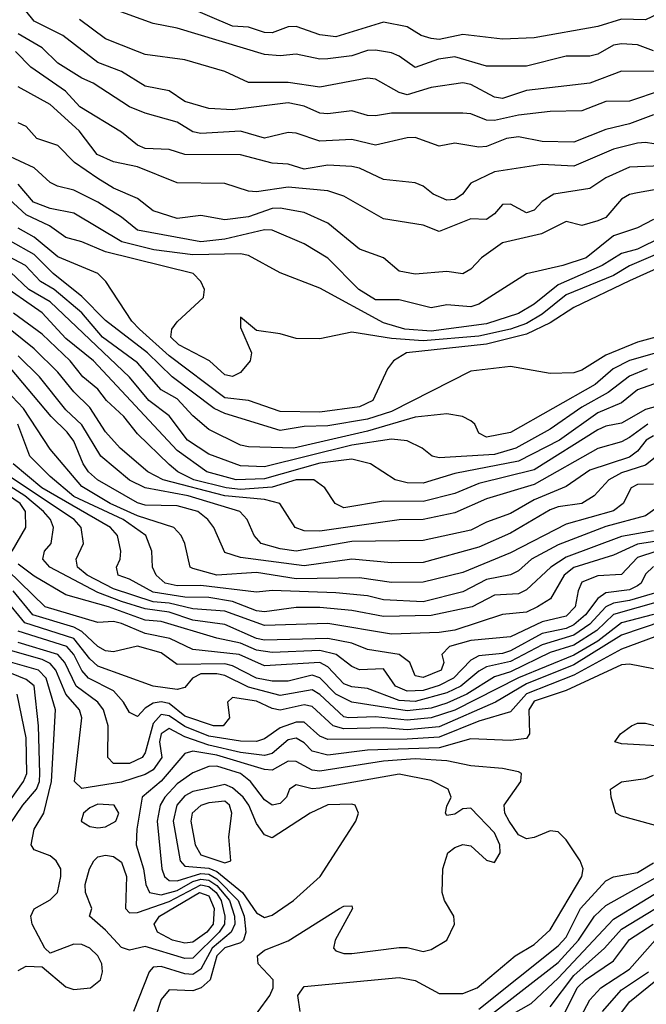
# Model space of a CAD drawing. Header units: metres. Extents: x -51132 to -49532, y -231222 to -229437.
# Tile 409 of 656: x -50358 to -50319, y -230477 to -230415. Entities that reach past the tile are written whole.
import ezdxf

# ---------------------------------------------------------------- set-up
doc = ezdxf.new("R2010")
doc.units = ezdxf.units.M
for name, color, linetype in [('CONTOUR_HALF', 8, 'Continuous'), ('CONTOUR_INDEX', 1, 'Continuous'), ('CONTOUR_INTER', 3, 'Continuous')]:
    doc.layers.add(name, color=color, linetype=linetype)

msp = doc.modelspace()

# ---------------------------------------------------------------- linework, layer by layer
at = {"layer": 'CONTOUR_HALF'}
for points, elevation in [([(-50318.08, -230419.72), (-50320.08, -230420.398), (-50321.58, -230420.418), (-50323.08, -230420.996), (-50325.08, -230421.057), (-50327.08, -230421.282), (-50328.58, -230421.606), (-50329.08, -230421.589), (-50330.08, -230421.189), (-50330.58, -230421.162), (-50335.08, -230421.151), (-50336.08, -230421.313), (-50336.58, -230421.291), (-50337.58, -230420.999), (-50339.08, -230421.199), (-50339.58, -230421.149), (-50340.58, -230420.712), (-50341.58, -230420.502), (-50345.08, -230420.936), (-50346.58, -230420.869), (-50348.08, -230420.412), (-50349.08, -230419.754), (-50350.58, -230419.449), (-50352.08, -230418.536), (-50353.58, -230417.953), (-50355.782, -230416.259), (-50357.58, -230415.358), (-50359.08, -230413.489)], 43.5), ([(-50318.58, -230417.219), (-50319.58, -230416.848), (-50320.58, -230416.776), (-50321.08, -230416.86), (-50322.08, -230417.43), (-50322.58, -230417.559), (-50324.08, -230417.555), (-50326.58, -230418.185), (-50329.08, -230418.193), (-50331.08, -230417.612), (-50332.109, -230417.759), (-50333.58, -230418.286), (-50334.58, -230417.568), (-50335.08, -230417.357), (-50336.08, -230417.188), (-50336.58, -230417.21), (-50337.58, -230417.549), (-50339.08, -230417.731), (-50339.58, -230417.747), (-50341.08, -230417.439), (-50342.08, -230417.545), (-50343.08, -230417.452), (-50348.58, -230415.803), (-50350.08, -230415.5), (-50352.58, -230414.604)], 44.5), ([(-50317.496, -230423.259), (-50319.08, -230422.999), (-50319.58, -230423.039), (-50321.08, -230423.421), (-50323.58, -230424.485), (-50325.58, -230424.395), (-50328.58, -230424.84), (-50330.08, -230425.57), (-50330.599, -230426.259), (-50331.08, -230426.597), (-50331.58, -230426.634), (-50332.442, -230426.259), (-50333.08, -230425.752), (-50333.58, -230425.533), (-50335.58, -230425.328), (-50337.08, -230424.618), (-50337.58, -230424.513), (-50339.08, -230424.435), (-50340.58, -230424.685), (-50341.58, -230424.372), (-50342.58, -230424.299), (-50344.58, -230423.777), (-50348.08, -230423.75), (-50349.08, -230423.453), (-50350.58, -230423.381), (-50351.08, -230423.168), (-50352.08, -230422.361), (-50354.704, -230420.759), (-50355.599, -230419.759), (-50357.789, -230418.259), (-50358.752, -230417.259)], 42.5), ([(-50317.58, -230425.819), (-50319.58, -230426.169), (-50320.08, -230426.277), (-50320.58, -230426.57), (-50321.58, -230427.733), (-50322.08, -230427.945), (-50323.08, -230428.224), (-50324.08, -230427.99), (-50325.624, -230428.759), (-50328.08, -230429.325), (-50329.394, -230430.259), (-50330.08, -230430.991), (-50330.58, -230431.275), (-50331.58, -230431.134), (-50333.58, -230431.289), (-50334.58, -230431.101), (-50335.584, -230430.259), (-50337.08, -230429.729), (-50339.08, -230428.089), (-50340.58, -230427.412), (-50342.08, -230427.139), (-50342.58, -230427.163), (-50344.08, -230427.696), (-50345.58, -230427.877), (-50347.08, -230427.606), (-50348.58, -230427.791), (-50350.08, -230427.313), (-50351.08, -230426.527), (-50352.58, -230425.885), (-50353.58, -230425.276), (-50355.037, -230424.259), (-50356.08, -230423.199), (-50357.407, -230422.759), (-50358.08, -230421.99), (-50358.58, -230421.773)], 41.5), ([(-50318.08, -230428.984), (-50319.58, -230429.733), (-50320.58, -230429.996), (-50321.803, -230430.759), (-50324.58, -230431.971), (-50326.08, -230433.19), (-50327.08, -230433.783), (-50329.08, -230434.426), (-50332.58, -230434.899), (-50334.236, -230434.759), (-50335.58, -230434.373), (-50339.58, -230432.19), (-50342.08, -230431.222), (-50344.08, -230430.12), (-50344.58, -230430.027), (-50347.58, -230430.072), (-50350.041, -230429.759), (-50352.054, -230429.259), (-50355.08, -230427.457), (-50356.58, -230427.167), (-50357.627, -230426.759), (-50358.58, -230425.622)], 40.5), ([(-50317.945, -230430.759), (-50320.08, -230431.728), (-50323.58, -230433.401), (-50325.08, -230434.368), (-50326.58, -230435.084), (-50329.08, -230435.714), (-50334.136, -230436.259), (-50334.946, -230436.759), (-50335.32, -230437.259), (-50336.256, -230439.259), (-50337.08, -230439.663), (-50339.58, -230439.997), (-50342.08, -230439.958), (-50344.08, -230439.256), (-50345.58, -230439.093), (-50349.08, -230436.439), (-50350.937, -230434.759), (-50351.423, -230434.259), (-50353.076, -230431.759), (-50353.569, -230431.259), (-50356.08, -230430.198), (-50357.58, -230428.963), (-50358.58, -230428.403)], 39.5), ([(-50318.08, -230436.178), (-50320.08, -230436.738), (-50321.112, -230437.259), (-50322.253, -230438.259), (-50327.58, -230441.278), (-50329.08, -230441.574), (-50329.58, -230441.325), (-50329.827, -230440.759), (-50330.08, -230440.547), (-50330.594, -230440.259), (-50331.58, -230440.09), (-50333.58, -230440.305), (-50336.58, -230441.184), (-50341.231, -230442.259), (-50344.08, -230442.183), (-50344.58, -230442.075), (-50346.58, -230441.079), (-50347.58, -230440.224), (-50348.58, -230439.146), (-50349.58, -230438.576), (-50351.08, -230436.879), (-50353.27, -230435.259), (-50354.58, -230433.73), (-50356.32, -230432.259), (-50357.178, -230431.759), (-50358.124, -230430.759), (-50360.969, -230429.259)], 38.5), ([(-50316.08, -230437.353), (-50319.58, -230438.583), (-50320.58, -230439.408), (-50322.08, -230440.03), (-50324.492, -230441.759), (-50327.08, -230443.075), (-50331.08, -230443.867), (-50333.08, -230444.464), (-50334.08, -230444.44), (-50334.845, -230444.259), (-50336.404, -230443.259), (-50337.58, -230442.957), (-50339.58, -230443.21), (-50343.08, -230444.203), (-50344.861, -230444.259), (-50346.709, -230443.759), (-50348.58, -230442.408), (-50353.842, -230436.759), (-50355.58, -230435.355), (-50357.08, -230433.737), (-50359.935, -230431.759)], 37.5), ([(-50318.93, -230440.759), (-50320.08, -230441.589), (-50320.58, -230441.854), (-50322.08, -230442.287), (-50326.08, -230444.556), (-50329.08, -230445.447), (-50331.08, -230446.347), (-50333.08, -230446.767), (-50334.58, -230446.768), (-50339.58, -230447.488), (-50340.58, -230447.467), (-50341.131, -230447.259), (-50342.11, -230445.759), (-50343.08, -230445.492), (-50345.58, -230445.266), (-50349.453, -230444.259), (-50350.419, -230443.759), (-50352.168, -230442.259), (-50353.08, -230441.225), (-50354.08, -230439.707), (-50355.08, -230438.718), (-50356.08, -230437.466), (-50357.58, -230436.009), (-50359.763, -230434.259)], 36.5), ([(-50318.352, -230442.759), (-50319.08, -230443.337), (-50320.58, -230443.821), (-50321.392, -230444.259), (-50322.317, -230445.259), (-50323.08, -230445.74), (-50324.58, -230445.955), (-50325.08, -230446.138), (-50327.58, -230447.615), (-50329.58, -230448.499), (-50333.08, -230449.466), (-50335.08, -230449.491), (-50337.58, -230449.256), (-50340.58, -230449.678), (-50344.58, -230449.156), (-50345.58, -230448.843), (-50346.262, -230447.259), (-50346.64, -230446.759), (-50347.281, -230446.259), (-50348.58, -230445.888), (-50350.58, -230445.85), (-50351.08, -230445.712), (-50353.581, -230444.259), (-50354.153, -230443.759), (-50354.504, -230443.259), (-50355.08, -230441.816), (-50355.492, -230441.259), (-50356.502, -230440.259), (-50359.08, -230437.222)], 35.5), ([(-50317.08, -230445.108), (-50319.08, -230446.519), (-50321.58, -230447.188), (-50324.58, -230448.357), (-50326.264, -230449.259), (-50327.08, -230449.999), (-50327.58, -230450.236), (-50329.08, -230450.538), (-50330.58, -230451.313), (-50333.08, -230451.951), (-50335.58, -230451.821), (-50336.58, -230451.557), (-50338.58, -230451.382), (-50342.58, -230451.236), (-50343.58, -230451.337), (-50347.08, -230450.924), (-50348.58, -230450.941), (-50349.338, -230450.759), (-50349.894, -230450.259), (-50350.132, -230449.759), (-50350.171, -230448.759), (-50350.549, -230447.759), (-50351.979, -230446.759), (-50355.08, -230445.302), (-50356.58, -230444.04), (-50357.861, -230442.759), (-50358.617, -230440.759)], 34.5), ([(-50358.972, -230448.759), (-50358.095, -230447.259), (-50358.119, -230446.259), (-50358.462, -230445.759), (-50362.127, -230443.259)], 32.5), ([(-50318.08, -230448.071), (-50319.58, -230448.303), (-50321.08, -230449.005), (-50323.58, -230449.778), (-50324.199, -230450.259), (-50325.064, -230451.759), (-50325.882, -230452.259), (-50326.58, -230452.588), (-50328.08, -230452.738), (-50331.08, -230453.721), (-50332.08, -230453.868), (-50335.08, -230453.974), (-50339.08, -230453.315), (-50343.08, -230453.438), (-50345.58, -230452.535), (-50347.58, -230452.393), (-50349.08, -230452.035), (-50350.08, -230451.937), (-50352.58, -230451.135), (-50354.241, -230450.259), (-50354.86, -230449.759), (-50354.929, -230449.259), (-50354.463, -230448.259), (-50354.628, -230447.259), (-50355.06, -230446.759), (-50359.581, -230443.759)], 33.5), ([(-50318.58, -230449.711), (-50319.08, -230450.191), (-50319.343, -230450.759), (-50319.58, -230450.937), (-50320.08, -230451.179), (-50321.58, -230451.378), (-50322.08, -230451.737), (-50322.854, -230452.759), (-50323.58, -230453.395), (-50324.08, -230453.626), (-50325.58, -230453.945), (-50327.58, -230455.033), (-50328.08, -230455.195), (-50329.58, -230455.353), (-50330.08, -230455.618), (-50331.175, -230456.759), (-50332.08, -230457.227), (-50333.08, -230457.529), (-50334.08, -230457.566), (-50334.812, -230457.259), (-50335.58, -230456.159), (-50337.08, -230456.228), (-50337.58, -230456.024), (-50338.565, -230455.259), (-50339.58, -230455.001), (-50342.58, -230455.14), (-50343.58, -230454.993), (-50344.58, -230454.548), (-50346.08, -230454.238), (-50349.58, -230453.185), (-50350.58, -230453.104), (-50352.897, -230452.259), (-50355.58, -230451.505), (-50357.58, -230450.324), (-50358.58, -230449.576)], 32.5), ([(-50316.58, -230451.461), (-50321.08, -230452.752), (-50322.147, -230453.759), (-50323.58, -230454.677), (-50325.08, -230455.146), (-50327.58, -230456.348), (-50328.58, -230456.663), (-50330.328, -230457.759), (-50331.58, -230458.335), (-50332.58, -230458.637), (-50334.08, -230458.821), (-50337.58, -230458.271), (-50338.58, -230457.754), (-50339.58, -230456.732), (-50340.08, -230456.556), (-50341.58, -230456.95), (-50342.58, -230456.951), (-50343.58, -230456.753), (-50345.08, -230455.975), (-50345.58, -230455.842), (-50348.58, -230455.886), (-50349.58, -230455.148), (-50351.08, -230454.735), (-50352.58, -230455.095), (-50353.08, -230455.027), (-50353.58, -230454.763), (-50354.58, -230453.823), (-50355.08, -230453.545), (-50357.668, -230452.759), (-50358.903, -230451.259)], 31.5), ([(-50315.323, -230452.259), (-50320.58, -230454.053), (-50323.58, -230455.92), (-50326.58, -230457.111), (-50328.529, -230458.259), (-50332.08, -230459.811), (-50334.08, -230460.002), (-50335.58, -230459.88), (-50338.08, -230459.944), (-50338.747, -230459.759), (-50340.08, -230458.532), (-50340.58, -230458.439), (-50342.08, -230458.767), (-50342.58, -230458.671), (-50343.58, -230458.194), (-50345.08, -230457.974), (-50345.4, -230458.259), (-50345.282, -230459.259), (-50345.677, -230459.759), (-50346.278, -230459.759), (-50348.08, -230459.152), (-50349.08, -230458.358), (-50349.58, -230458.236), (-50350.08, -230458.326), (-50350.58, -230458.638), (-50351.08, -230459.175), (-50351.58, -230458.912), (-50351.96, -230458.259), (-50352.58, -230457.563), (-50354.165, -230456.759), (-50354.58, -230456.271), (-50355.086, -230455.259), (-50355.532, -230454.759), (-50358.58, -230453.785)], 30.5), ([(-50318.58, -230456.158), (-50320.08, -230455.868), (-50320.58, -230455.913), (-50324.08, -230457.534), (-50326.08, -230458.199), (-50326.416, -230458.759), (-50326.388, -230460.259), (-50326.58, -230460.557), (-50327.58, -230460.692), (-50330.08, -230460.571), (-50332.08, -230461.136), (-50336.58, -230461.283), (-50339.08, -230461.599), (-50340.08, -230461.357), (-50340.58, -230460.834), (-50341.08, -230460.531), (-50341.58, -230460.647), (-50342.58, -230461.493), (-50343.08, -230461.629), (-50344.58, -230461.443), (-50346.58, -230460.978), (-50348.08, -230460.442), (-50349.08, -230459.919), (-50349.579, -230460.259), (-50349.676, -230460.759), (-50349.546, -230461.759), (-50350.08, -230462.533), (-50350.58, -230462.835), (-50352.08, -230463.308), (-50354.58, -230463.697), (-50355.035, -230463.259), (-50354.584, -230459.259), (-50354.721, -230458.759), (-50355.581, -230457.759), (-50356.223, -230456.259), (-50356.58, -230455.824), (-50357.08, -230455.575), (-50359.08, -230455.02)], 29.5), ([(-50359.58, -230466.644), (-50358.301, -230464.759), (-50357.437, -230463.759), (-50357.234, -230463.259), (-50357.219, -230462.759), (-50357.308, -230459.759), (-50357.58, -230457.238), (-50358.08, -230456.835), (-50359.58, -230456.224)], 28.5), ([(-50317.58, -230461.054), (-50320.58, -230460.899), (-50321.005, -230460.759), (-50320.645, -230460.259), (-50319.965, -230459.759), (-50319.58, -230459.6), (-50319.08, -230459.582), (-50318.08, -230459.851)], 29.5), ([(-50347.58, -230462.712), (-50348.58, -230463.404), (-50349.355, -230464.259), (-50349.641, -230464.759), (-50349.842, -230465.759), (-50349.539, -230468.759), (-50349.363, -230469.259), (-50349.08, -230469.497), (-50348.58, -230469.517), (-50347.08, -230469.055), (-50346.58, -230469.114), (-50346.08, -230469.395), (-50344.741, -230470.759), (-50344.359, -230471.759), (-50344.243, -230472.759), (-50344.403, -230473.259), (-50344.58, -230473.43), (-50345.58, -230473.754), (-50346.078, -230474.259), (-50346.492, -230475.759), (-50347.054, -230476.259), (-50347.58, -230476.459), (-50349.08, -230476.403), (-50349.58, -230477.003), (-50350.317, -230479.259)], 28.5), ([(-50344.215, -230478.759), (-50342.731, -230476.759), (-50342.528, -230476.259), (-50342.532, -230475.759), (-50343.473, -230474.759), (-50343.513, -230474.259), (-50343.08, -230473.902), (-50341.58, -230473.3), (-50338.354, -230471.259), (-50338.08, -230471.123), (-50337.58, -230471.107), (-50337.533, -230471.259), (-50338.631, -230473.259), (-50338.719, -230473.759), (-50338.58, -230473.929), (-50338.08, -230474.1), (-50337.58, -230474.104), (-50334.58, -230473.717), (-50334.08, -230473.72), (-50333.08, -230473.978), (-50332.58, -230473.848), (-50331.591, -230473.259), (-50331.113, -230472.259), (-50331.141, -230471.759), (-50331.733, -230470.759), (-50331.877, -230470.259), (-50331.83, -230468.759), (-50331.516, -230467.759), (-50331.08, -230467.418), (-50330.58, -230467.23), (-50330.08, -230467.318), (-50329.08, -230468.229), (-50328.58, -230468.372), (-50328.23, -230467.759), (-50328.245, -230467.259), (-50328.58, -230466.49), (-50330.08, -230464.94), (-50330.58, -230464.983), (-50331.08, -230465.331), (-50331.58, -230465.399), (-50331.677, -230465.259), (-50331.58, -230464.811), (-50331.317, -230464.259), (-50331.511, -230463.759), (-50332.58, -230463.203), (-50334.58, -230462.814), (-50339.58, -230463.686), (-50340.08, -230463.732), (-50341.08, -230463.484), (-50341.5, -230463.759), (-50341.695, -230464.259), (-50342.08, -230464.653), (-50342.58, -230464.766), (-50343.08, -230464.43), (-50343.957, -230463.259), (-50344.593, -230462.759), (-50346.08, -230462.299), (-50346.58, -230462.312), (-50347.58, -230462.712)], 28.5), ([(-50317.61, -230466.259), (-50320.58, -230465.454), (-50320.937, -230465.259), (-50321.244, -230464.259), (-50321.272, -230463.759), (-50320.58, -230463.286), (-50319.08, -230463.07), (-50318.58, -230462.868)], 29.5), ([(-50346.58, -230464.617), (-50347.08, -230464.768), (-50347.636, -230465.259), (-50347.715, -230465.759), (-50347.437, -230467.259), (-50347.08, -230467.877), (-50345.58, -230468.393), (-50345.196, -230468.259), (-50345.325, -230466.759), (-50345.128, -230465.259), (-50345.27, -230464.759), (-50345.58, -230464.515), (-50346.58, -230464.617)], 27.5), ([(-50353.818, -230468.259), (-50353.58, -230468.017), (-50353.08, -230467.905), (-50352.58, -230467.995), (-50352.08, -230468.354), (-50351.764, -230469.259), (-50351.824, -230471.259), (-50351.58, -230471.546), (-50351.08, -230471.515), (-50349.08, -230470.835), (-50347.08, -230469.773), (-50346.58, -230469.887), (-50346.119, -230470.259), (-50345.8, -230470.759), (-50345.561, -230471.759), (-50345.601, -230472.259), (-50345.935, -230472.759), (-50347.58, -230474.388), (-50348.08, -230474.416), (-50350.58, -230473.661), (-50351.58, -230473.892), (-50352.08, -230473.715), (-50353.08, -230472.628), (-50354.095, -230471.759), (-50353.939, -230471.259), (-50354.341, -230470.259), (-50354.368, -230469.759), (-50354.105, -230468.759), (-50353.818, -230468.259)], 29.5), ([(-50329.58, -230477.609), (-50324.58, -230473.628), (-50324.08, -230473.065), (-50323.176, -230471.259), (-50321.58, -230469.532), (-50321.08, -230469.281), (-50319.58, -230469.002), (-50318.58, -230468.389)], 29.5), ([(-50328.953, -230478.759), (-50326.269, -230477.259), (-50324.58, -230475.662), (-50321.08, -230471.94), (-50317.516, -230469.759)], 30.5), ([(-50324.358, -230478.259), (-50323.375, -230476.259), (-50322.858, -230475.759), (-50321.08, -230474.572), (-50320.08, -230473.211), (-50318.593, -230472.259)], 31.5), ([(-50321.775, -230477.759), (-50320.58, -230476.388), (-50318.882, -230475.259)], 32.5)]:
    msp.add_lwpolyline(points, dxfattribs=dict(at, elevation=elevation))
at = {"layer": 'CONTOUR_INDEX'}
for points, elevation in [([(-50317.08, -230414.332), (-50319.08, -230415.269), (-50320.58, -230415.239), (-50322.08, -230415.699), (-50326.08, -230416.402), (-50328.08, -230416.491), (-50330.58, -230416.206), (-50332.08, -230416.502), (-50332.58, -230416.455), (-50333.214, -230416.259), (-50334.08, -230415.706), (-50335.58, -230415.417), (-50338.58, -230416.345), (-50339.58, -230416.225), (-50341.08, -230415.69), (-50341.58, -230415.706), (-50342.58, -230416.085), (-50343.08, -230416.067), (-50344.08, -230415.732), (-50345.08, -230415.673), (-50348.08, -230414.386)], 45), ([(-50317.723, -230429.759), (-50320.08, -230430.78), (-50321.08, -230431.384), (-50324.08, -230432.6), (-50325.58, -230433.81), (-50326.58, -230434.417), (-50327.58, -230434.769), (-50329.58, -230435.212), (-50333.08, -230435.503), (-50335.08, -230435.355), (-50337.58, -230434.945), (-50339.58, -230435.374), (-50341.08, -230435.348), (-50342.08, -230435.067), (-50343.58, -230434.856), (-50344.58, -230434.01), (-50344.58, -230434.659), (-50343.893, -230436.259), (-50343.972, -230436.759), (-50344.58, -230437.486), (-50345.08, -230437.738), (-50345.58, -230437.637), (-50346.528, -230436.759), (-50348.462, -230435.759), (-50348.968, -230435.259), (-50348.919, -230434.759), (-50348.58, -230434.303), (-50346.913, -230432.759), (-50346.855, -230432.259), (-50347.072, -230431.759), (-50347.56, -230431.259), (-50353.08, -230429.899), (-50354.58, -230429.257), (-50355.58, -230428.982), (-50356.624, -230428.259), (-50358.08, -230427.564), (-50361.08, -230424.805)], 40), ([(-50318.58, -230444.528), (-50319.58, -230444.556), (-50319.97, -230444.759), (-50320.486, -230445.759), (-50321.08, -230446.221), (-50324.08, -230447.047), (-50327.58, -230448.858), (-50330.58, -230450.102), (-50333.08, -230450.712), (-50335.08, -230450.728), (-50337.08, -230450.426), (-50341.08, -230450.499), (-50343.58, -230450.104), (-50346.08, -230450.257), (-50347.58, -230449.854), (-50347.745, -230449.759), (-50348.088, -230448.259), (-50348.319, -230447.759), (-50348.784, -230447.259), (-50351.08, -230446.52), (-50352.797, -230445.759), (-50354.58, -230444.677), (-50356.58, -230442.323), (-50358.258, -230439.759), (-50359.672, -230438.259)], 35), ([(-50315.08, -230452.884), (-50320.58, -230454.926), (-50323.58, -230456.562), (-50326.58, -230457.741), (-50327.58, -230458.866), (-50329.58, -230459.47), (-50332.08, -230460.463), (-50334.08, -230460.599), (-50339.08, -230460.613), (-50339.58, -230460.399), (-50340.58, -230459.525), (-50341.08, -230459.521), (-50342.08, -230459.891), (-50343.08, -230460.58), (-50343.58, -230460.742), (-50344.58, -230460.725), (-50346.58, -230460.414), (-50348.08, -230459.796), (-50349.08, -230459.127), (-50349.58, -230459.042), (-50350.08, -230459.619), (-50350.58, -230461.466), (-50350.768, -230461.759), (-50351.58, -230462.13), (-50352.58, -230462.13), (-50352.93, -230461.759), (-50352.917, -230459.759), (-50353.22, -230458.759), (-50353.562, -230458.259), (-50354.925, -230457.259), (-50355.646, -230455.759), (-50356.079, -230455.259), (-50358.58, -230454.512)], 30), ([(-50329.08, -230478.172), (-50324.58, -230474.669), (-50323.291, -230473.259), (-50322.281, -230471.759), (-50321.58, -230471.072), (-50318.08, -230469.127)], 30), ([(-50347.159, -230470.259), (-50346.58, -230470.464), (-50346.251, -230471.259), (-50346.297, -230472.259), (-50346.698, -230472.759), (-50347.58, -230473.38), (-50348.08, -230473.461), (-50348.873, -230473.259), (-50349.806, -230472.759), (-50350.028, -230472.259), (-50349.681, -230471.759), (-50347.159, -230470.259)], 30)]:
    msp.add_lwpolyline(points, dxfattribs=dict(at, elevation=elevation))
at = {"layer": 'CONTOUR_INTER'}
for points, elevation in [([(-50317.58, -230418.527), (-50320.58, -230418.516), (-50322.58, -230419.268), (-50326.58, -230419.716), (-50328.08, -230420.239), (-50328.58, -230420.148), (-50330.08, -230419.356), (-50330.58, -230419.243), (-50332.58, -230419.546), (-50334.08, -230419.989), (-50334.58, -230419.86), (-50336.08, -230419.007), (-50336.58, -230418.958), (-50339.58, -230419.525), (-50341.58, -230419.23), (-50344.08, -230419.231), (-50345.58, -230418.531), (-50348.08, -230417.795), (-50350.58, -230417.455), (-50351.08, -230417.277), (-50353.08, -230416.467), (-50354.73, -230415.259)], 44), ([(-50318.58, -230421.266), (-50320.08, -230421.836), (-50321.58, -230422.192), (-50323.58, -230422.985), (-50325.58, -230422.949), (-50327.08, -230422.643), (-50327.828, -230422.759), (-50329.08, -230423.255), (-50329.58, -230423.3), (-50331.08, -230423.042), (-50332.08, -230423.228), (-50333.58, -230422.696), (-50334.08, -230422.708), (-50336.08, -230423.171), (-50337.58, -230422.816), (-50339.58, -230422.92), (-50341.08, -230422.405), (-50341.58, -230422.38), (-50343.08, -230422.736), (-50344.58, -230422.285), (-50347.08, -230422.431), (-50347.58, -230422.33), (-50348.58, -230421.718), (-50350.58, -230421.162), (-50351.58, -230420.748), (-50353.86, -230419.259), (-50354.58, -230418.956), (-50356.08, -230418.005), (-50357.08, -230417.044), (-50358.58, -230416.16)], 43), ([(-50318.08, -230424.479), (-50320.08, -230424.55), (-50321.58, -230425.219), (-50322.58, -230425.89), (-50324.851, -230426.259), (-50325.58, -230426.714), (-50326.08, -230427.259), (-50326.58, -230427.428), (-50327.58, -230426.894), (-50328.08, -230426.912), (-50328.58, -230427.506), (-50329.08, -230427.86), (-50330.08, -230427.821), (-50332.08, -230428.606), (-50333.08, -230428.219), (-50335.58, -230427.808), (-50338.08, -230426.383), (-50339.08, -230426.038), (-50341.58, -230425.807), (-50343.58, -230426.104), (-50344.08, -230426.067), (-50345.58, -230425.575), (-50348.58, -230425.544), (-50351.08, -230424.534), (-50352.58, -230424.221), (-50353.604, -230423.759), (-50354.755, -230422.259), (-50356.58, -230420.603), (-50358.58, -230419.499)], 42), ([(-50318.58, -230427.851), (-50319.58, -230428.378), (-50321.08, -230428.879), (-50322.816, -230430.259), (-50324.288, -230430.759), (-50326.58, -230431.284), (-50329.58, -230433.187), (-50330.08, -230433.355), (-50331.58, -230433.237), (-50332.58, -230433.418), (-50334.58, -230432.912), (-50336.08, -230432.919), (-50337.137, -230432.259), (-50339.08, -230430.291), (-50340.58, -230429.392), (-50342.58, -230428.532), (-50343.08, -230428.502), (-50345.58, -230429.09), (-50347.08, -230429.257), (-50351.08, -230428.529), (-50352.08, -230427.713), (-50353.568, -230426.759), (-50355.08, -230425.996), (-50356.118, -230425.759), (-50356.58, -230425.523), (-50357.58, -230424.598), (-50359.378, -230423.759)], 41), ([(-50318.43, -230435.259), (-50319.58, -230435.576), (-50321.58, -230436.404), (-50323.08, -230437.346), (-50323.58, -230437.512), (-50325.08, -230437.551), (-50327.58, -230437.114), (-50330.08, -230437.412), (-50335.08, -230439.945), (-50336.58, -230440.445), (-50339.08, -230440.853), (-50340.58, -230440.892), (-50342.08, -230441.147), (-50345.58, -230440.073), (-50346.246, -230439.759), (-50348.887, -230437.759), (-50350.443, -230436.259), (-50353.08, -230434.227), (-50354.58, -230432.704), (-50356.391, -230431.259), (-50357.58, -230430.062), (-50359.08, -230429.229)], 39), ([(-50318.967, -230437.259), (-50320.08, -230437.726), (-50321.426, -230438.759), (-50323.08, -230439.689), (-50325.08, -230441.07), (-50327.238, -230442.259), (-50328.58, -230442.665), (-50332.08, -230442.879), (-50332.522, -230442.759), (-50333.133, -230442.259), (-50334.08, -230441.793), (-50335.08, -230441.697), (-50337.58, -230442.079), (-50343.08, -230443.438), (-50344.58, -230443.37), (-50346.58, -230442.644), (-50347.916, -230441.759), (-50349.08, -230440.217), (-50350.367, -230439.259), (-50351.58, -230437.792), (-50356.58, -230433.044), (-50357.908, -230432.259), (-50359.08, -230431.173)], 38), ([(-50318.08, -230439.563), (-50319.08, -230439.831), (-50320.58, -230440.697), (-50321.58, -230440.884), (-50322.08, -230441.106), (-50326.08, -230443.631), (-50329.58, -230444.484), (-50331.08, -230445.113), (-50333.08, -230445.629), (-50335.58, -230445.609), (-50338.08, -230446.027), (-50338.617, -230445.759), (-50339.277, -230444.759), (-50339.973, -230444.259), (-50341.08, -230444.255), (-50342.58, -230444.724), (-50344.58, -230444.863), (-50345.495, -230444.759), (-50347.527, -230444.259), (-50348.522, -230443.759), (-50349.08, -230443.296), (-50351.08, -230441.358), (-50351.941, -230440.259), (-50353.019, -230439.259), (-50353.58, -230438.538), (-50354.505, -230437.759), (-50355.318, -230436.759), (-50357.08, -230435.079), (-50358.887, -230433.759)], 37), ([(-50318.58, -230441.491), (-50319.039, -230441.759), (-50319.58, -230442.451), (-50320.08, -230442.839), (-50322.58, -230443.653), (-50324.08, -230444.669), (-50326.08, -230445.513), (-50327.58, -230446.378), (-50329.08, -230446.918), (-50330.08, -230447.439), (-50333.08, -230448.076), (-50337.58, -230448.141), (-50341.08, -230448.755), (-50342.08, -230448.611), (-50343.275, -230448.259), (-50343.729, -230447.759), (-50344.17, -230446.759), (-50344.616, -230446.259), (-50347.874, -230445.259), (-50350.58, -230444.772), (-50351.58, -230444.287), (-50353.391, -230442.759), (-50354.58, -230440.785), (-50355.58, -230439.847), (-50357.238, -230437.759), (-50358.58, -230436.445)], 36), ([(-50318.58, -230447.461), (-50320.58, -230447.834), (-50324.08, -230449.127), (-50325.035, -230449.759), (-50326.58, -230451.193), (-50327.08, -230451.449), (-50328.58, -230451.527), (-50329.996, -230452.259), (-50332.58, -230452.807), (-50335.58, -230452.859), (-50337.58, -230452.484), (-50339.58, -230452.298), (-50341.08, -230452.309), (-50343.08, -230452.566), (-50343.58, -230452.506), (-50345.08, -230451.916), (-50346.58, -230451.674), (-50348.08, -230451.644), (-50350.08, -230451.327), (-50351.58, -230450.511), (-50352.293, -230450.259), (-50352.396, -230449.759), (-50352.164, -230449.259), (-50352.111, -230448.759), (-50352.337, -230447.759), (-50352.77, -230447.259), (-50357.1, -230444.759), (-50358.908, -230443.259)], 34), ([(-50317.08, -230448.329), (-50319.58, -230449.161), (-50320.58, -230450.218), (-50322.08, -230450.312), (-50323.08, -230450.716), (-50323.32, -230451.259), (-50323.502, -230452.259), (-50324.08, -230452.851), (-50325.58, -230453.208), (-50327.58, -230454.145), (-50330.08, -230454.374), (-50331.416, -230454.759), (-50331.912, -230455.259), (-50331.77, -230455.759), (-50331.952, -230456.259), (-50333.08, -230456.711), (-50333.58, -230456.603), (-50333.924, -230455.759), (-50334.587, -230455.259), (-50336.58, -230454.952), (-50337.58, -230454.557), (-50339.08, -230454.252), (-50343.08, -230454.352), (-50343.58, -230454.259), (-50345.58, -230453.369), (-50347.58, -230453.091), (-50349.08, -230452.587), (-50350.58, -230452.387), (-50352.08, -230451.92), (-50353.58, -230451.355), (-50356.595, -230449.759), (-50357.039, -230449.259), (-50356.922, -230448.759), (-50356.518, -230448.259), (-50356.368, -230447.259), (-50356.553, -230446.759), (-50356.991, -230446.259), (-50358.162, -230445.259), (-50360.551, -230443.759)], 33), ([(-50317.08, -230450.974), (-50320.08, -230451.854), (-50321.08, -230452.027), (-50321.58, -230452.27), (-50322.58, -230453.358), (-50323.58, -230454.053), (-50325.58, -230454.655), (-50327.58, -230455.711), (-50329.08, -230456.045), (-50329.58, -230456.307), (-50330.714, -230457.259), (-50331.58, -230457.685), (-50333.58, -230458.224), (-50334.58, -230458.152), (-50336.58, -230457.396), (-50337.58, -230457.304), (-50338.08, -230457.118), (-50339.08, -230456.044), (-50339.58, -230455.769), (-50343.08, -230455.987), (-50344.666, -230455.259), (-50347.58, -230454.95), (-50349.041, -230454.259), (-50350.58, -230453.94), (-50352.08, -230453.304), (-50352.58, -230453.192), (-50353.58, -230453.256), (-50356.894, -230452.259), (-50360.08, -230449.167)], 32), ([(-50318.58, -230452.739), (-50320.58, -230453.273), (-50322.08, -230454.42), (-50323.58, -230455.298), (-50327.08, -230456.738), (-50331.08, -230458.766), (-50332.58, -230459.264), (-50334.08, -230459.411), (-50336.08, -230459.192), (-50337.787, -230459.259), (-50338.08, -230459.185), (-50339.58, -230457.792), (-50340.08, -230457.492), (-50342.08, -230457.843), (-50344.08, -230457.316), (-50345.58, -230456.597), (-50346.08, -230456.474), (-50347.08, -230456.487), (-50347.602, -230456.759), (-50348.08, -230457.335), (-50348.58, -230457.477), (-50350.08, -230457.255), (-50353.58, -230455.997), (-50354.08, -230455.544), (-50355.08, -230454.25), (-50358.178, -230453.259), (-50359.399, -230451.759)], 31), ([(-50358.58, -230475.178), (-50358.08, -230474.901), (-50357.08, -230474.946), (-50355.58, -230476.208), (-50355.08, -230476.382), (-50354.022, -230476.259), (-50353.408, -230475.759), (-50353.272, -230475.259), (-50353.326, -230474.759), (-50353.579, -230474.259), (-50354.08, -230473.761), (-50354.58, -230473.54), (-50355.08, -230473.515), (-50356.58, -230474.077), (-50356.909, -230473.759), (-50357.709, -230472.259), (-50357.8, -230471.759), (-50357.58, -230471.297), (-50356.58, -230470.716), (-50356.109, -230470.259), (-50355.891, -230469.259), (-50355.907, -230468.759), (-50356.188, -230468.259), (-50356.58, -230467.958), (-50357.58, -230467.571), (-50357.779, -230467.259), (-50357.58, -230466.279), (-50356.964, -230465.259), (-50356.48, -230463.259), (-50356.241, -230458.759), (-50356.832, -230456.759), (-50357.303, -230456.259), (-50359.08, -230455.754)], 29), ([(-50359.08, -230464.425), (-50358.259, -230463.259), (-50358.046, -230462.759), (-50358.08, -230460.511), (-50358.657, -230457.759)], 28), ([(-50340.828, -230477.759), (-50340.974, -230476.759), (-50340.58, -230476.181), (-50334.58, -230475.611), (-50333.58, -230475.814), (-50332.08, -230476.615), (-50330.58, -230476.62), (-50329.68, -230476.259), (-50327.282, -230474.259), (-50326.08, -230473.526), (-50325.08, -230472.602), (-50323.079, -230469.259), (-50323.005, -230468.759), (-50323.188, -230468.259), (-50324.08, -230466.95), (-50324.58, -230466.432), (-50325.08, -230466.369), (-50326.08, -230466.794), (-50326.58, -230466.868), (-50327.08, -230466.629), (-50327.672, -230465.759), (-50327.932, -230465.259), (-50327.98, -230464.759), (-50326.924, -230463.259), (-50326.884, -230462.759), (-50327.08, -230462.651), (-50328.08, -230462.443), (-50330.08, -230462.278), (-50331.58, -230461.957), (-50333.58, -230461.841), (-50335.58, -230461.977), (-50339.58, -230462.612), (-50340.08, -230462.549), (-50341.08, -230462.006), (-50341.58, -230461.992), (-50342.58, -230462.542), (-50343.08, -230462.52), (-50346.08, -230461.614), (-50347.58, -230461.352), (-50348.08, -230461.501)], 29), ([(-50348.08, -230461.501), (-50349.58, -230463.239), (-50350.77, -230464.259), (-50351.111, -230466.259), (-50351.152, -230467.259), (-50350.698, -230468.759), (-50350.55, -230469.759), (-50350.322, -230470.259), (-50349.58, -230470.399), (-50348.58, -230470.128), (-50347.58, -230469.57), (-50347.08, -230469.418), (-50346.58, -230469.49), (-50346.08, -230469.813), (-50345.28, -230470.759), (-50344.972, -230471.759), (-50344.951, -230472.259), (-50345.167, -230472.759), (-50346.362, -230473.759), (-50347.08, -230475.098), (-50347.58, -230475.424), (-50348.08, -230475.39), (-50349.58, -230474.92), (-50350.08, -230474.965), (-50350.338, -230475.259), (-50351.333, -230477.759)], 29), ([(-50346.58, -230463.676), (-50347.58, -230463.888), (-50348.08, -230464.161), (-50348.591, -230464.759), (-50348.815, -230465.759), (-50348.39, -230468.259), (-50348.08, -230468.611), (-50346.58, -230468.717), (-50346.08, -230468.937), (-50344.464, -230470.259), (-50343.58, -230471.551), (-50343.08, -230471.831), (-50342.58, -230471.681), (-50341.238, -230470.759), (-50339.558, -230469.259), (-50337.32, -230465.759), (-50337.142, -230465.259), (-50337.354, -230464.759), (-50337.58, -230464.685), (-50339.08, -230464.744), (-50340.206, -230465.259), (-50342.58, -230466.811), (-50343.08, -230466.617), (-50343.58, -230465.906), (-50344.067, -230464.759), (-50344.418, -230464.259), (-50345.08, -230463.664), (-50345.58, -230463.462), (-50346.58, -230463.676)], 28), ([(-50353.58, -230464.698), (-50354.08, -230464.916), (-50354.472, -230465.259), (-50354.614, -230465.759), (-50354.08, -230466.1), (-50353.58, -230466.177), (-50353.08, -230466.115), (-50352.426, -230465.759), (-50352.243, -230465.259), (-50352.544, -230464.759), (-50353.58, -230464.698)], 29), ([(-50325.08, -230477.461), (-50323.58, -230475.487), (-50321.653, -230473.759), (-50320.58, -230472.568), (-50316.776, -230470.259)], 31), ([(-50323.5, -230478.759), (-50322.58, -230477.013), (-50321.878, -230476.259), (-50320.08, -230475.095), (-50318.469, -230473.259)], 32), ([(-50322.015, -230479.759), (-50320.08, -230477.154), (-50318.08, -230475.527)], 33)]:
    msp.add_lwpolyline(points, dxfattribs=dict(at, elevation=elevation))

doc.saveas('drawing.dxf')
